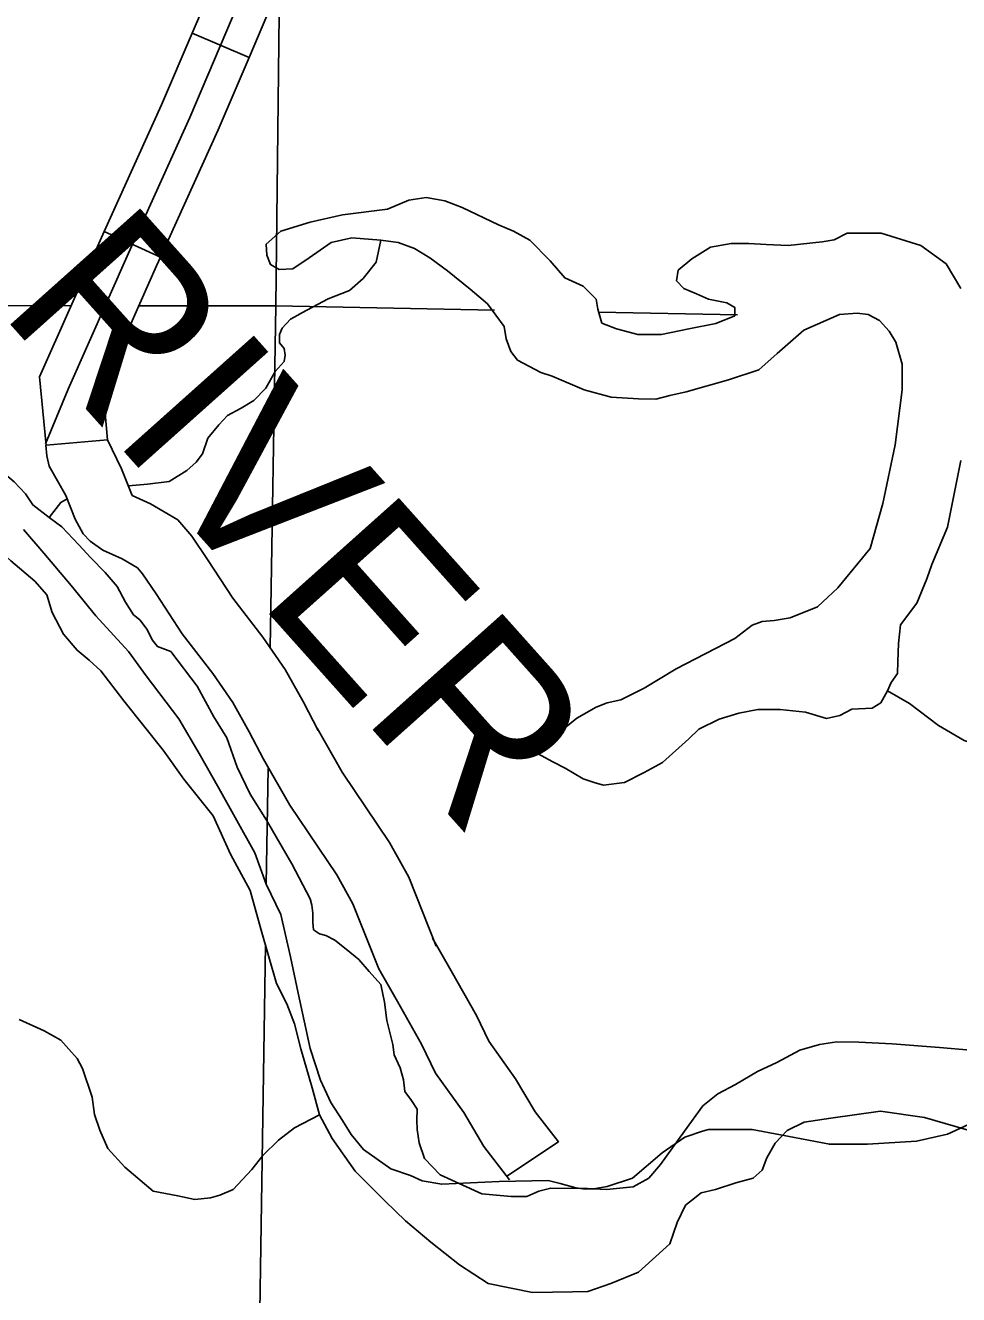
# Model space of a CAD drawing. Extents: x 8749 to 11879, y 13275 to 15339.
# Drawn here: x 9988.4 to 10033.6, y 14145.5 to 14207.1 of the extents above; entities that cross this region are included whole.
import ezdxf

# ---------------------------------------------------------------- set-up
doc = ezdxf.new("R2010")
doc.units = 0
for name, color, linetype in [('Level 2', 7, 'Continuous'), ('Level 32', 7, 'Continuous'), ('Level 35', 7, 'Continuous'), ('Level 46', 7, 'Continuous'), ('Level 5', 7, 'Continuous'), ('Level 9', 7, 'Continuous')]:
    doc.layers.add(name, color=color, linetype=linetype)

msp = doc.modelspace()

# ---------------------------------------------------------------- linework, layer by layer
at = {"layer": 'Level 2'}
msp.add_lwpolyline([(9988.277, 14182.659), (9989.264, 14181.508), (9990.579, 14179.937), (9991.785, 14178.458), (9993.357, 14176.74), (9994.216, 14175.553), (9995.806, 14173.471), (9996.792, 14171.79), (9997.742, 14170.109), (9999.497, 14166.967), (10000.047, 14165.444), (10000.758, 14163.972), (10001.214, 14161.926), (10001.598, 14160.154), (10002.183, 14157.468), (10002.676, 14155.934), (10003.17, 14154.856), (10003.736, 14153.979), (10004.156, 14153.304), (10004.759, 14152.573), (10006.093, 14151.641), (10007.043, 14151.312), (10007.61, 14151.057), (10008.56, 14150.892), (10011.338, 14151.02), (10013.713, 14151.075), (10014.298, 14150.929), (10015.065, 14150.71), (10015.522, 14150.655), (10015.942, 14150.673), (10016.582, 14150.783), (10017.806, 14151.184), (10019.25, 14152.408), (10020.346, 14153.176), (10021.205, 14153.468), (10021.497, 14153.541), (10023.617, 14153.541), (10024.988, 14153.285), (10027.363, 14152.829), (10029.209, 14152.829), (10031.584, 14152.975), (10033.083, 14153.322), (10034.526, 14153.979)], dxfattribs=at)
msp.add_lwpolyline([(9988.277, 14182.659), (9989.264, 14181.508), (9990.579, 14179.937), (9991.785, 14178.458), (9993.357, 14176.74), (9994.216, 14175.553), (9995.806, 14173.471), (9996.792, 14171.79), (9997.742, 14170.109), (9999.497, 14166.967), (10000.047, 14165.444), (10000.758, 14163.972), (10001.214, 14161.926), (10001.598, 14160.154), (10002.183, 14157.468), (10002.676, 14155.934), (10003.17, 14154.856), (10003.736, 14153.979), (10004.156, 14153.304), (10004.759, 14152.573), (10006.093, 14151.641), (10007.043, 14151.312), (10007.61, 14151.057), (10008.56, 14150.892), (10011.338, 14151.02), (10013.713, 14151.075), (10014.298, 14150.929), (10015.065, 14150.71), (10015.522, 14150.655), (10015.942, 14150.673), (10016.582, 14150.783), (10017.806, 14151.184), (10019.25, 14152.408), (10020.346, 14153.176), (10021.205, 14153.468), (10021.497, 14153.541), (10023.617, 14153.541), (10024.988, 14153.285), (10027.363, 14152.829), (10029.209, 14152.829), (10031.584, 14152.975), (10033.083, 14153.322), (10034.526, 14153.979)], dxfattribs=at)
at = {"layer": 'Level 32'}
for p, q in [((9999.209, 14205.548), (9996.45, 14206.727)), ((9994.918, 14195.866), (9992.184, 14197.101)), ((9992.351, 14186.999), (9989.362, 14186.743))]:
    msp.add_line(p, q, dxfattribs=at)
for points in [[(9989.331, 14186.804), (9990.43, 14189.462), (9993.36, 14196.06), (9996.335, 14202.643), (9998.688, 14208.146), (9999.741, 14210.712), (10000.29, 14212.11), (10000.427, 14213.255), (10000.611, 14219.494), (10000.588, 14226.001), (10000.702, 14230.141), (10000.702, 14233.302), (10000.817, 14235.204), (10000.977, 14238.022), (10001.274, 14244.444), (10001.366, 14248.683)], [(9996.45, 14206.727), (9997.304, 14208.726), (9998.349, 14211.271), (9998.824, 14212.479), (9998.93, 14213.367), (9999.014, 14216.245)], [(9999.209, 14205.548), (10000.071, 14207.566), (10001.133, 14210.153), (10001.756, 14211.74), (10001.925, 14213.144), (10002.013, 14216.157)], [(9992.184, 14197.101), (9994.962, 14203.246), (9996.45, 14206.727)], [(9994.918, 14195.866), (9997.708, 14202.039), (9999.209, 14205.548)], [(9989.364, 14186.718), (9989.051, 14190.053), (9991.991, 14196.674), (9992.184, 14197.101)], [(9992.351, 14186.999), (9992.111, 14189.552), (9994.729, 14195.447), (9994.918, 14195.866)]]:
    msp.add_lwpolyline(points, dxfattribs=at)
at = {"layer": 'Level 35'}
for points in [[(10016.322, 14192.663), (10016.124, 14193.341), (10016.048, 14193.823), (10015.414, 14194.458), (10014.525, 14194.865), (10013.815, 14195.678), (10012.825, 14196.694), (10012.039, 14197.126), (10011.303, 14197.431), (10009.552, 14198.269), (10008.714, 14198.599), (10007.801, 14198.751), (10006.963, 14198.624), (10005.923, 14198.193)], [(10007.243, 14196.287), (10006.436, 14196.567), (10005.598, 14196.694), (10004.203, 14196.795), (10003.187, 14196.567), (10002.122, 14195.83), (10001.335, 14195.297), (10000.675, 14195.271), (10000.244, 14195.5), (10000.066, 14195.957), (10000.041, 14196.491), (10000.751, 14197.126), (10002.172, 14197.558), (10003.746, 14197.913), (10005.923, 14198.193)], [(10001.774, 14193.158), (10003.043, 14193.836), (10004.083, 14194.243), (10004.743, 14194.827), (10005.377, 14195.614), (10005.598, 14196.694)], [(10033.73, 14194.339), (10033.02, 14195.533), (10031.801, 14196.422), (10029.873, 14197.032), (10028.224, 14197.032), (10027.589, 14196.701), (10027.005, 14196.6), (10025.356, 14196.422), (10024.29, 14196.473), (10023.453, 14196.524), (10022.59, 14196.524), (10021.6, 14196.346), (10020.687, 14195.787), (10020.027, 14195.228), (10019.951, 14194.72), (10020.306, 14194.339), (10020.915, 14194.085), (10021.499, 14193.831), (10022.387, 14193.653), (10022.768, 14193.425), (10022.768, 14193.018), (10021.854, 14192.637), (10020.535, 14192.383), (10019.215, 14192.104), (10018.073, 14192.104), (10017.033, 14192.383), (10016.322, 14192.663)], [(10011.582, 14192.502), (10010.77, 14193.595), (10009.932, 14194.306), (10008.841, 14195.195), (10007.978, 14195.83), (10007.243, 14196.287)], [(9993.357, 14184.774), (9994.288, 14184.851), (9995.329, 14184.978), (9996.191, 14185.512), (9996.648, 14185.918), (9996.953, 14186.325), (9997.206, 14187.087), (9997.739, 14187.722), (9998.171, 14188.179), (9998.83, 14188.535), (9999.439, 14188.916), (10000.023, 14189.5), (10000.48, 14190.313), (10000.911, 14190.796), (10000.962, 14191.1), (10000.911, 14191.431), (10000.683, 14191.71), (10000.683, 14192.116), (10000.81, 14192.421), (10001.216, 14192.853), (10001.571, 14193.056), (10001.774, 14193.158)], [(10030.888, 14190.668), (10030.583, 14191.74), (10030.253, 14192.274), (10029.797, 14192.782), (10029.238, 14193.087), (10028.705, 14193.138), (10027.843, 14193.087), (10026.117, 14192.325), (10024.823, 14191.182), (10023.935, 14190.394), (10022.463, 14189.911), (10020.408, 14189.327), (10019.621, 14189.149), (10018.936, 14188.972), (10018.098, 14188.997), (10016.779, 14189.073), (10015.459, 14189.429)], [(10012.224, 14190.87), (10011.912, 14191.283), (10011.683, 14191.893), (10011.582, 14192.502)], [(10015.459, 14189.429), (10013.916, 14190.089), (10013.358, 14190.267), (10012.224, 14190.87)], [(10027.767, 14179.822), (10029.34, 14181.727), (10029.949, 14183.911), (10030.558, 14186.756), (10030.888, 14189.424), (10030.888, 14190.668)], [(10032.335, 14180.949), (10033.096, 14182.766), (10033.73, 14185.992)], [(9989.508, 14183.239), (9990.076, 14183.962), (9990.38, 14184.143)], [(10027.214, 14173.481), (10027.868, 14173.634), (10028.452, 14173.938), (10029.442, 14173.989), (10029.848, 14174.243), (10030.178, 14174.828), (10030.355, 14175.234), (10030.66, 14175.666), (10030.685, 14176.25), (10030.71, 14177.114), (10030.812, 14178.028), (10031.599, 14179.07), (10032.081, 14180.264), (10032.335, 14180.949)], [(10022.773, 14177.368), (10023.61, 14178.003), (10024.092, 14178.181), (10024.676, 14178.231), (10025.463, 14178.358), (10026.777, 14178.907), (10027.767, 14179.822)], [(10022.773, 14177.368), (10019.931, 14175.894), (10018.383, 14174.955), (10017.241, 14174.396), (10016.581, 14174.243), (10016.048, 14174.04), (10015.109, 14173.507), (10014.424, 14172.948), (10013.587, 14172.745), (10013.003, 14172.364), (10013.029, 14172.11), (10013.206, 14171.779), (10013.942, 14171.373), (10014.551, 14171.068), (10015.414, 14170.56), (10015.998, 14170.357), (10016.404, 14170.255), (10017.419, 14170.382), (10018.383, 14170.865), (10019.271, 14171.347), (10020.54, 14172.491), (10021.022, 14172.973), (10022.012, 14173.456), (10022.976, 14173.735), (10023.889, 14173.913), (10024.981, 14173.913), (10026.199, 14173.786), (10027.214, 14173.481)], [(10030.178, 14174.828), (10031.246, 14174.205), (10032.651, 14173.137), (10033.893, 14172.422), (10035.223, 14171.995), (10036.017, 14171.848)], [(9988.062, 14158.877), (9989.275, 14158.338), (9990.084, 14157.879), (9990.462, 14157.447), (9990.866, 14156.988), (9991.136, 14156.503)], [(9991.136, 14156.503), (9991.601, 14155.113), (9991.709, 14154.276), (9991.978, 14153.521), (9992.356, 14152.63), (9993.191, 14151.713), (9994.566, 14150.552), (9995.752, 14150.336), (9996.588, 14150.148), (9997.343, 14150.228), (9997.801, 14150.363), (9998.448, 14150.633), (9999.338, 14151.605), (9999.877, 14152.279), (10000.632, 14153.035), (10001.414, 14153.629), (10002.63, 14154.255)]]:
    msp.add_lwpolyline(points, dxfattribs=at)
at = {"layer": 'Level 46'}
for points in [[(9990.771, 14183.154), (9990.316, 14184.307), (9989.514, 14185.727), (9989.409, 14186.218), (9989.361, 14186.748)], [(9992.351, 14187.002), (9993.03, 14185.601), (9993.547, 14184.293)], [(9993.547, 14184.293), (9994.435, 14183.902), (9995.758, 14183.116), (9996.43, 14182.321), (9997.203, 14181.201), (9998.418, 14179.322), (9999.879, 14177.431), (10000.964, 14175.855), (10001.857, 14174.27), (10002.569, 14172.893)], [(9999.904, 14171.516), (9999.217, 14172.844), (9998.416, 14174.265), (9997.455, 14175.662), (9995.967, 14177.587), (9994.708, 14179.534), (9994.044, 14180.497), (9993.793, 14180.795), (9993.06, 14181.23), (9992.122, 14181.642), (9991.504, 14182.078), (9991.16, 14182.444), (9990.771, 14183.154)], [(10002.507, 14173.007), (10003.729, 14170.873), (10006.028, 14167.467), (10006.964, 14165.788), (10008.294, 14162.446)], [(10005.507, 14161.336), (10004.248, 14164.498), (10003.47, 14165.895), (10001.181, 14169.286), (9999.904, 14171.516)], [(10008.109, 14162.829), (10009.021, 14161.24), (10010.238, 14159.075), (10010.848, 14157.824), (10012.142, 14156.004), (10013.081, 14154.406), (10014.217, 14152.95), (10011.714, 14151.281)], [(10011.851, 14151.105), (10010.595, 14152.717), (10009.622, 14154.372), (10008.261, 14156.286), (10007.58, 14157.681), (10006.413, 14159.758), (10005.507, 14161.336)]]:
    msp.add_lwpolyline(points, dxfattribs=at)
at = {"layer": 'Level 5'}
for points in [[(10000.694, 14209.083), (10000.502, 14193.498)], [(9980.195, 14193.515), (9990.585, 14193.506)], [(9993.866, 14193.504), (10000.502, 14193.498)], [(10000.502, 14193.498), (10000.233, 14176.917)], [(10000.502, 14193.498), (10011.121, 14193.296)], [(10016.165, 14193.2), (10022.898, 14193.072)], [(10000.138, 14171.063), (10000.047, 14165.444)], [(10000.001, 14162.499), (9998.829, 14086.219)]]:
    msp.add_lwpolyline(points, dxfattribs=at)
at = {"layer": 'Level 9'}
for points in [[(9990.127, 14182.773), (9989.508, 14183.239), (9988.723, 14183.847), (9988.369, 14184.379), (9987.812, 14184.961), (9987.306, 14185.392), (9986.597, 14185.772), (9985.686, 14185.797), (9984.952, 14185.823), (9984.066, 14185.899), (9981.813, 14186.633), (9980.472, 14187.318), (9979.08, 14187.824), (9977.991, 14188.458), (9977.181, 14189.116), (9976.7, 14189.75), (9976.523, 14190.662), (9976.523, 14191.624), (9976.65, 14192.942)], [(9990.127, 14182.773), (9989.508, 14183.239), (9988.723, 14183.847), (9988.369, 14184.379), (9987.812, 14184.961), (9987.306, 14185.392), (9986.597, 14185.772), (9985.686, 14185.797), (9984.952, 14185.823), (9984.066, 14185.899), (9981.813, 14186.633), (9980.472, 14187.318), (9979.08, 14187.824), (9977.991, 14188.458), (9977.181, 14189.116), (9976.7, 14189.75), (9976.523, 14190.662), (9976.523, 14191.624), (9976.65, 14192.942)], [(9992.029, 14175.79), (9991.452, 14176.312), (9990.87, 14176.793), (9990.212, 14177.579), (9989.655, 14178.617), (9989.402, 14179.479), (9988.82, 14180.138), (9987.655, 14181.126), (9987.048, 14181.683), (9986.086, 14182.443), (9985.149, 14182.924)], [(9992.029, 14175.79), (9991.452, 14176.312), (9990.87, 14176.793), (9990.212, 14177.579), (9989.655, 14178.617), (9989.402, 14179.479), (9988.82, 14180.138), (9987.655, 14181.126), (9987.048, 14181.683), (9986.086, 14182.443), (9985.149, 14182.924)], [(9995.421, 14176.727), (9994.768, 14176.971), (9994.515, 14177.3), (9994.262, 14177.807), (9993.907, 14178.263), (9993.604, 14178.516), (9993.224, 14179.124), (9992.819, 14179.884), (9992.237, 14180.568), (9991.528, 14181.278), (9990.946, 14181.911), (9990.127, 14182.773)], [(9995.421, 14176.727), (9994.768, 14176.971), (9994.515, 14177.3), (9994.262, 14177.807), (9993.907, 14178.263), (9993.604, 14178.516), (9993.224, 14179.124), (9992.819, 14179.884), (9992.237, 14180.568), (9991.528, 14181.278), (9990.946, 14181.911), (9990.127, 14182.773)], [(10002.179, 14164.729), (10001.293, 14166.441), (10000.053, 14168.544), (9999.268, 14169.811), (9998.636, 14171.128), (9998.129, 14172.547), (9997.497, 14173.561), (9996.687, 14175.055), (9995.421, 14176.727)], [(10002.179, 14164.729), (10001.293, 14166.441), (10000.053, 14168.544), (9999.268, 14169.811), (9998.636, 14171.128), (9998.129, 14172.547), (9997.497, 14173.561), (9996.687, 14175.055), (9995.421, 14176.727)], [(9997.471, 14168.757), (9996.054, 14170.546), (9995.041, 14171.939), (9993.143, 14174.346), (9992.029, 14175.79)], [(9997.471, 14168.757), (9996.054, 14170.546), (9995.041, 14171.939), (9993.143, 14174.346), (9992.029, 14175.79)], [(10002.276, 14155.573), (10001.724, 14157.458), (10001.42, 14158.674), (10001.04, 14159.636), (10000.534, 14160.624), (9999.8, 14163.209), (9999.268, 14165.134), (9998.307, 14166.907), (9997.471, 14168.757)], [(10002.276, 14155.573), (10001.724, 14157.458), (10001.42, 14158.674), (10001.04, 14159.636), (10000.534, 14160.624), (9999.8, 14163.209), (9999.268, 14165.134), (9998.307, 14166.907), (9997.471, 14168.757)], [(10005.774, 14159.722), (10005.597, 14160.574), (10005.04, 14161.207), (10004.533, 14161.79), (10003.926, 14162.297), (10003.369, 14162.727), (10002.939, 14162.955), (10002.635, 14163.031), (10002.331, 14163.234), (10002.306, 14163.589), (10002.306, 14164.045), (10002.255, 14164.425), (10002.179, 14164.729)], [(10005.774, 14159.722), (10005.597, 14160.574), (10005.04, 14161.207), (10004.533, 14161.79), (10003.926, 14162.297), (10003.369, 14162.727), (10002.939, 14162.955), (10002.635, 14163.031), (10002.331, 14163.234), (10002.306, 14163.589), (10002.306, 14164.045), (10002.255, 14164.425), (10002.179, 14164.729)], [(10008.482, 14151.342), (10007.723, 14152.147), (10007.47, 14152.907), (10007.368, 14153.541), (10007.343, 14153.997), (10007.368, 14154.529), (10007.09, 14154.959), (10006.761, 14155.39), (10006.71, 14155.948), (10006.533, 14156.53), (10006.255, 14157.164), (10006.179, 14157.67), (10005.9, 14158.836), (10005.774, 14159.722)], [(10008.482, 14151.342), (10007.723, 14152.147), (10007.47, 14152.907), (10007.368, 14153.541), (10007.343, 14153.997), (10007.368, 14154.529), (10007.09, 14154.959), (10006.761, 14155.39), (10006.71, 14155.948), (10006.533, 14156.53), (10006.255, 14157.164), (10006.179, 14157.67), (10005.9, 14158.836), (10005.774, 14159.722)], [(10034.199, 14157.397), (10032.706, 14157.523), (10030.402, 14157.701), (10028.782, 14157.777), (10027.719, 14157.802), (10026.884, 14157.675), (10025.922, 14157.397), (10024.808, 14156.789), (10023.872, 14156.358), (10022.809, 14155.725), (10021.948, 14155.269), (10021.214, 14154.686), (10020.328, 14153.47), (10019.164, 14151.848), (10018.607, 14151.19)], [(10034.199, 14157.397), (10032.706, 14157.523), (10030.402, 14157.701), (10028.782, 14157.777), (10027.719, 14157.802), (10026.884, 14157.675), (10025.922, 14157.397), (10024.808, 14156.789), (10023.872, 14156.358), (10022.809, 14155.725), (10021.948, 14155.269), (10021.214, 14154.686), (10020.328, 14153.47), (10019.164, 14151.848), (10018.607, 14151.19)], [(10018.096, 14146.629), (10016.754, 14146.072), (10015.64, 14145.692), (10014.906, 14145.667), (10012.957, 14145.641), (10010.806, 14146.072), (10009.414, 14146.984), (10008.021, 14148.073), (10006.806, 14149.112), (10005.819, 14150.075), (10004.351, 14151.519), (10003.237, 14153.115), (10002.63, 14154.255), (10002.276, 14155.573)], [(10018.096, 14146.629), (10016.754, 14146.072), (10015.64, 14145.692), (10014.906, 14145.667), (10012.957, 14145.641), (10010.806, 14146.072), (10009.414, 14146.984), (10008.021, 14148.073), (10006.806, 14149.112), (10005.819, 14150.075), (10004.351, 14151.519), (10003.237, 14153.115), (10002.63, 14154.255), (10002.276, 14155.573)], [(10036.568, 14152.061), (10034.599, 14153.368), (10031.967, 14154.128), (10029.841, 14154.433), (10027.436, 14154.103), (10026.145, 14153.9), (10025.31, 14153.495), (10024.727, 14152.887), (10024.323, 14152.178), (10024.095, 14151.57), (10023.664, 14151.19), (10022.829, 14150.962), (10021.842, 14150.632)], [(10036.568, 14152.061), (10034.599, 14153.368), (10031.967, 14154.128), (10029.841, 14154.433), (10027.436, 14154.103), (10026.145, 14153.9), (10025.31, 14153.495), (10024.727, 14152.887), (10024.323, 14152.178), (10024.095, 14151.57), (10023.664, 14151.19), (10022.829, 14150.962), (10021.842, 14150.632)], [(10018.607, 14151.19), (10017.848, 14150.759), (10016.557, 14150.632), (10015.62, 14150.683), (10013.848, 14150.708), (10013.266, 14150.556), (10012.684, 14150.303), (10011.925, 14150.303), (10010.507, 14150.43), (10008.482, 14151.342)], [(10018.607, 14151.19), (10017.848, 14150.759), (10016.557, 14150.632), (10015.62, 14150.683), (10013.848, 14150.708), (10013.266, 14150.556), (10012.684, 14150.303), (10011.925, 14150.303), (10010.507, 14150.43), (10008.482, 14151.342)], [(10021.842, 14150.632), (10021.133, 14150.48), (10020.677, 14150.1), (10020.374, 14149.872), (10019.969, 14149.036), (10019.614, 14147.997), (10018.096, 14146.629)], [(10021.842, 14150.632), (10021.133, 14150.48), (10020.677, 14150.1), (10020.374, 14149.872), (10019.969, 14149.036), (10019.614, 14147.997), (10018.096, 14146.629)]]:
    msp.add_lwpolyline(points, dxfattribs=at)

# ---------------------------------------------------------------- texts
at = {"layer": 'Level 35'}
msp.add_text('RIVER', height=8.448, rotation=311.79115, dxfattribs=at).set_placement((9987.011, 14193.285))

doc.saveas('drawing.dxf')
